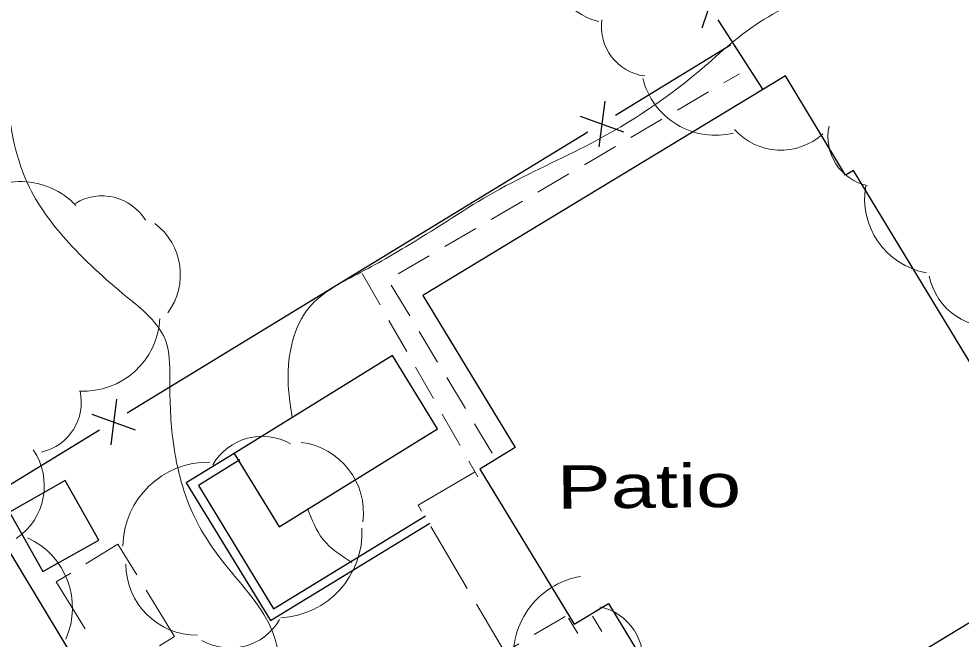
# Model space of a CAD drawing. Extents: x 2361708 to 2370558, y 6977955 to 6991887.
# Drawn here: x 2366409.9 to 2366514.7, y 6982682.7 to 6982751.7 of the extents above; entities that cross this region are included whole.
import ezdxf

# ---------------------------------------------------------------- set-up
doc = ezdxf.new("R2010")
doc.units = 0
doc.header["$LTSCALE"] = 1.9
for name, color, linetype, lineweight in [('11', 7, 'Continuous', 25), ('13', 7, 'Continuous', 13), ('14', 7, 'Continuous', 13), ('17', 7, 'Continuous', 25), ('2', 7, 'Continuous', 25), ('29', 7, 'Continuous', 13), ('35', 7, 'Continuous', 13)]:
    doc.layers.add(name, color=color, linetype=linetype, lineweight=lineweight)

msp = doc.modelspace()

# ---------------------------------------------------------------- linework, layer by layer
at = {"layer": '11'}
for points in [[(2366495.18, 6982745.394), (2366454.861, 6982720.959), (2366465.112, 6982704.046), (2366461.185, 6982701.658), (2366471.669, 6982684.397), (2366475.488, 6982686.713), (2366487.223, 6982667.364), (2366527.054, 6982691.514), (2366516.529, 6982708.875), (2366517.971, 6982709.749), (2366502.741, 6982734.865), (2366501.875, 6982734.347)], [(2366438.895, 6982695.245), (2366456.502, 6982706.124), (2366451.474, 6982714.266), (2366433.867, 6982703.378)], [(2366408.868, 6982696.88), (2366412.601, 6982690.255), (2366418.818, 6982693.754), (2366415.075, 6982700.379)]]:
    msp.add_lwpolyline(points, close=True, dxfattribs=at)
at = {"layer": '13'}
for p, q in [((2366490.078, 6982745.605), (2366488.348, 6982744.598)), ((2366486.627, 6982743.582), (2366483.176, 6982741.559)), ((2366481.446, 6982740.552), (2366477.995, 6982738.529)), ((2366476.274, 6982737.513), (2366472.823, 6982735.49)), ((2366471.093, 6982734.484), (2366467.642, 6982732.46)), ((2366465.922, 6982731.444), (2366462.471, 6982729.421)), ((2366460.74, 6982728.415), (2366457.289, 6982726.392)), ((2366455.569, 6982725.376), (2366452.118, 6982723.352)), ((2366450.091, 6982719.923), (2366448.117, 6982723.404)), ((2366451.339, 6982722.105), (2366453.403, 6982718.675)), ((2366453.06, 6982714.711), (2366451.077, 6982718.182)), ((2366454.429, 6982716.964), (2366456.492, 6982713.534)), ((2366456.03, 6982709.499), (2366454.047, 6982712.97)), ((2366457.528, 6982711.824), (2366459.591, 6982708.393)), ((2366458.99, 6982704.277), (2366457.017, 6982707.758)), ((2366460.617, 6982706.683), (2366462.568, 6982703.441)), ((2366460.963, 6982700.796), (2366459.977, 6982702.536)), ((2366471.053, 6982685.091), (2366472.08, 6982683.371)), ((2366473.711, 6982685.316), (2366474.748, 6982683.606))]:
    msp.add_line(p, q, dxfattribs=at)
at = {"layer": '14'}
for p, q in [((2366459.801, 6982688.364), (2366455.736, 6982695.256)), ((2366417.393, 6982691.131), (2366420.942, 6982693.304)), ((2366420.942, 6982693.304), (2366423.035, 6982689.894)), ((2366470.691, 6982685.278), (2366467.25, 6982683.245))]:
    msp.add_line(p, q, dxfattribs=at)
for points in [[(2366454.719, 6982696.976), (2366454.343, 6982697.623), (2366460.588, 6982701.302)], [(2366417.292, 6982683.879), (2366414.092, 6982689.099), (2366415.693, 6982690.084)], [(2366424.081, 6982688.194), (2366427.24, 6982683.044), (2366425.57, 6982682.018)], [(2366465.53, 6982682.228), (2366463.969, 6982681.313), (2366460.818, 6982686.644)]]:
    msp.add_lwpolyline(points, dxfattribs=at)
at = {"layer": '17'}
for p, q in [((2366485.909, 6982750.695), (2366487.543, 6982755.551)), ((2366487.671, 6982751.603), (2366492.644, 6982743.879)), ((2366489.088, 6982748.786), (2366476.282, 6982740.974)), ((2366475.087, 6982742.552), (2366474.435, 6982737.476)), ((2366472.352, 6982740.886), (2366477.169, 6982739.142)), ((2366473.209, 6982739.104), (2366421.984, 6982707.865)), ((2366420.779, 6982709.443), (2366420.137, 6982704.358)), ((2366418.055, 6982707.777), (2366422.861, 6982706.023))]:
    msp.add_line(p, q, dxfattribs=at)
msp.add_lwpolyline([(2366418.911, 6982705.996), (2366405.569, 6982697.858), (2366428.511, 6982659.875)], dxfattribs=at)
at = {"layer": '2'}
for points in [[(2366433.867, 6982703.378), (2366428.548, 6982700.127), (2366437.915, 6982684.805), (2366455.642, 6982695.625)], [(2366434.514, 6982702.664), (2366429.89, 6982699.84), (2366438.262, 6982686.129), (2366455.145, 6982696.44)]]:
    msp.add_lwpolyline(points, dxfattribs=at)
at = {"layer": '29'}
for centre, radius, start, end in [((2366476.043, 6982758.174), 6.954, 166.55582, 256.55582), ((2366480.274, 6982750.865), 5.557, 172.27719, 262.27719), ((2366487.412, 6982747.101), 8.34, 193.93776, 283.93776), ((2366494.679, 6982744.068), 6.954, 222.24579, 312.24579), ((2366505.459, 6982738.604), 5.557, 167.74142, 257.74142), ((2366410.091, 6982725.114), 8.513, 43.42837, 133.42837), ((2366512.328, 6982731.685), 8.34, 169.84405, 259.84405), ((2366419.181, 6982726.356), 5.672, 31.39654, 121.39654), ((2366420.795, 6982723.271), 7.097, 323.18539, 53.18539), ((2366518.007, 6982724.453), 6.954, 191.18655, 281.18655), ((2366417.113, 6982718.832), 8.513, 267.05586, 357.05586), ((2366411.198, 6982709.081), 5.672, 282.71256, 12.71256), ((2366436.978, 6982698.965), 6.332, 59.94892, 149.94892), ((2366440.335, 6982696.765), 7.924, 352.78578, 82.78578), ((2366405.658, 6982699.814), 7.097, 304.1481, 34.1481), ((2366431.001, 6982692.923), 9.504, 89.02406, 179.02406), ((2366438.587, 6982694.62), 9.504, 272.77442, 2.77442), ((2366407.381, 6982686.248), 8.513, 335.74128, 65.74128), ((2366429.751, 6982691.103), 7.924, 180.22772, 270.22772), ((2366473.953, 6982680.809), 9.049, 99.90745, 189.90745), ((2366473.298, 6982680.44), 6.029, 348.23407, 78.23407), ((2366433.448, 6982688.086), 6.332, 239.96771, 329.96771)]:
    msp.add_arc(centre, radius, start, end, dxfattribs=at)
at = {"layer": '35'}
for points in [[(2366487.479, 6982945.12), (2366487.459, 6982945.03), (2366489.409, 6982940.938), (2366492.967, 6982933.771), (2366496.608, 6982928.516), (2366502.105, 6982921.378), (2366502.824, 6982915.265), (2366503.691, 6982908.232), (2366507.502, 6982900.699), (2366509.644, 6982894.258), (2366514.245, 6982884.672), (2366518.673, 6982875.563), (2366521.752, 6982868.262), (2366525.605, 6982859.548), (2366527.359, 6982848.615), (2366531.524, 6982839.734), (2366534.504, 6982833.512), (2366540.497, 6982825.859), (2366546.051, 6982821.181), (2366546.086, 6982817.601), (2366547.349, 6982807.793), (2366553.124, 6982802.068), (2366556.803, 6982795.882), (2366561.19, 6982790.944), (2366564.926, 6982782.929), (2366566.494, 6982775.794), (2366568.898, 6982768.036), (2366571.003, 6982760.186), (2366572.832, 6982752.933), (2366574.281, 6982747.797), (2366575.894, 6982742.242), (2366578.499, 6982734.426), (2366582.005, 6982725.319)], [(2366382.922, 6982861.251), (2366380.257, 6982859.665), (2366372.65, 6982850.962), (2366370.566, 6982842.942), (2366371.881, 6982836.064), (2366373.934, 6982830.524), (2366377.527, 6982823.937), (2366379.318, 6982818.584), (2366382.534, 6982807.454), (2366387.31, 6982798.429), (2366394.727, 6982792.56), (2366398.95, 6982784.829), (2366403.53, 6982777.573), (2366405.778, 6982770.374), (2366406.928, 6982765.104), (2366408.444, 6982755.039), (2366408.701, 6982742.78), (2366411.114, 6982732.943), (2366415.493, 6982726.804), (2366422.364, 6982720.449), (2366422.656, 6982720.212), (2366426.278, 6982715.866), (2366426.706, 6982711.92), (2366427.041, 6982705.043), (2366429.311, 6982696.634), (2366432.824, 6982691.097), (2366438.218, 6982683.368), (2366438.706, 6982678.313), (2366435.554, 6982671.082), (2366435.6, 6982661.102), (2366432.179, 6982653.849), (2366430.358, 6982642.291), (2366431.939, 6982633.876), (2366432.428, 6982628.67), (2366427.3, 6982625.252), (2366422.187, 6982620.303), (2366411.011, 6982613.596), (2366401.31, 6982608.413), (2366389.859, 6982599.974), (2366377.935, 6982590.85), (2366368.381, 6982582.889), (2366358.008, 6982576.92), (2366350.914, 6982573.012), (2366345.686, 6982567.552), (2366342.308, 6982559.96), (2366345.313, 6982553.118), (2366349.203, 6982544.754), (2366352.385, 6982539.344), (2366355.804, 6982530.987), (2366360.814, 6982523.714), (2366365.289, 6982515.836), (2366371.123, 6982510.161), (2366377.259, 6982508.57), (2366380.741, 6982509.363), (2366382.407, 6982506.708), (2366384.016, 6982502.584), (2366382.344, 6982498.537), (2366381.598, 6982495.02), (2366382.985, 6982492.163), (2366387.012, 6982490.461), (2366388.886, 6982485.779), (2366391.028, 6982481.449), (2366393.832, 6982476.806), (2366393.153, 6982474.609), (2366390.976, 6982472.219), (2366392.011, 6982466.338), (2366394.788, 6982461.484), (2366398.613, 6982454.61), (2366401.47, 6982448.717), (2366403.744, 6982443.038), (2366409.672, 6982439.115), (2366413.643, 6982435.792), (2366415.717, 6982432.212), (2366416.675, 6982430.351)], [(2366538.276, 6982735.533), (2366531.549, 6982740.47), (2366521.976, 6982749.149), (2366516.226, 6982753.304), (2366507.765, 6982755.524), (2366497.469, 6982753.976), (2366489.493, 6982749.28), (2366486.17, 6982746.397), (2366473.521, 6982737.857), (2366463.429, 6982732.791), (2366454.063, 6982727.031), (2366447.976, 6982723.543), (2366442.243, 6982719.649), (2366439.87, 6982711.535), (2366440.339, 6982707.38)], [(2366442.046, 6982697.265), (2366443.769, 6982693.821), (2366446.963, 6982691.282)]]:
    msp.add_spline(points, degree=3, dxfattribs=at)

# ---------------------------------------------------------------- texts
at = {"layer": '14', "width": 1.4}
msp.add_text('Patio', height=4.8, rotation=0.545, dxfattribs=at).set_placement((2366469.787, 6982697.25))

doc.saveas('drawing.dxf')
